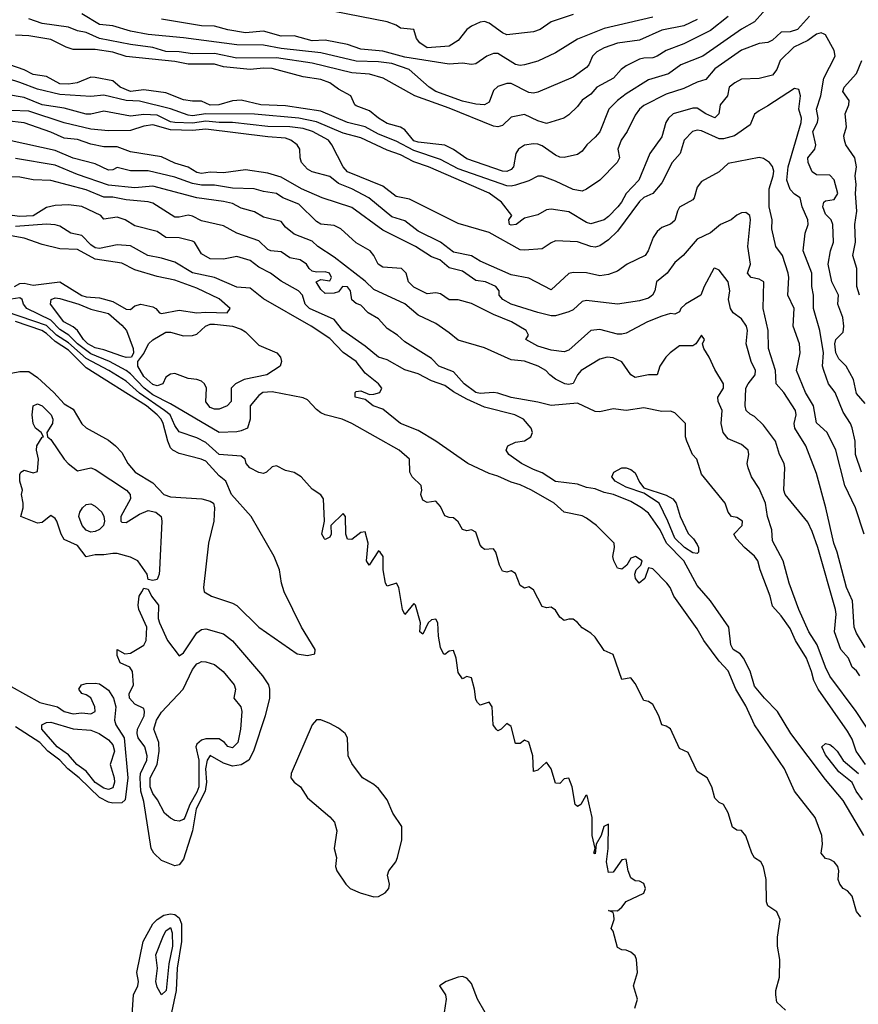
# Model space of a CAD drawing. Header units: metres. Extents: x -46681 to -43747, y -240911 to -237677.
# Tile 296 of 656: x -44934 to -44839, y -239735 to -239623. Entities that reach past the tile are written whole.
import ezdxf

# ---------------------------------------------------------------- set-up
doc = ezdxf.new("R2010")
doc.units = ezdxf.units.M
doc.layers.add('CONTOUR_INDEX', color=1, linetype='Continuous')
doc.layers.add('CONTOUR_INTER', color=3, linetype='Continuous')

msp = doc.modelspace()

# ---------------------------------------------------------------- linework, layer by layer
at = {"layer": 'CONTOUR_INDEX'}
for points, elevation in [([(-44844.9, -239623.02), (-44846.26, -239624.52), (-44847.1, -239624.78), (-44848.1, -239624.81), (-44849.1, -239625.71), (-44849.6, -239625.97), (-44850.6, -239626.11), (-44852.6, -239626.83), (-44855.6, -239628.96), (-44856.6, -239630.16), (-44857.6, -239630.46), (-44859.1, -239631.19), (-44861.1, -239631.8), (-44863.6, -239633.1), (-44864.1, -239633.52), (-44864.6, -239634.17), (-44865.49, -239636.02), (-44866.18, -239637.02), (-44866.54, -239638.02), (-44866.38, -239639.02), (-44866.63, -239639.52), (-44868.6, -239641.52), (-44870.1, -239642.56), (-44870.6, -239642.78), (-44871.6, -239642.59), (-44873.6, -239641.64), (-44875.1, -239641.08), (-44875.6, -239641.07), (-44876.6, -239641.62), (-44878.1, -239642.11), (-44878.6, -239642.21), (-44879.1, -239642.15), (-44884.6, -239640.26), (-44886.6, -239639.19), (-44889.6, -239638.16), (-44891.6, -239637.13), (-44893.6, -239636.33), (-44895.1, -239635.49), (-44897.1, -239635.02), (-44900.1, -239633.72), (-44904.1, -239633.15), (-44906.87, -239633.02), (-44909.1, -239632.48), (-44910.1, -239632.57), (-44911.64, -239633.02), (-44912.6, -239633.04), (-44913.6, -239632.59), (-44914.6, -239632.62), (-44915.6, -239632.47), (-44917.6, -239631.66), (-44920.1, -239631.31), (-44921.6, -239631.51), (-44922.77, -239631.02), (-44923.6, -239630.32), (-44925.6, -239629.93), (-44926.1, -239629.9), (-44927.64, -239630.52), (-44928.6, -239630.7), (-44929.6, -239630.63), (-44931.1, -239629.83), (-44932.6, -239629.6), (-44933.6, -239629.08), (-44936.1, -239628.19)], 80), ([(-44871.6, -239622.83), (-44874.1, -239623.63), (-44875.32, -239624.52), (-44876.1, -239624.76), (-44879.1, -239625.11), (-44879.6, -239624.89), (-44881.1, -239623.8), (-44881.6, -239623.61), (-44882.1, -239623.69), (-44883.1, -239624.15), (-44883.6, -239624.52), (-44884.6, -239625.75), (-44885.6, -239626.41), (-44888.1, -239626.6), (-44888.92, -239626.02), (-44889.29, -239625.52), (-44889.6, -239624.5), (-44891.1, -239624.37), (-44891.6, -239624.02), (-44892.6, -239623.64), (-44898.6, -239622.49)], 85), ([(-44839.24, -239654.52), (-44839.54, -239653.52), (-44839.55, -239651.52), (-44840.01, -239650.02), (-44839.71, -239648.52), (-44839.78, -239646.52), (-44839.56, -239645.02), (-44839.72, -239643.02), (-44839.63, -239642.02), (-44839.74, -239641.02), (-44839.61, -239640.02), (-44839.8, -239639.02), (-44840.79, -239637.52), (-44840.96, -239637.02), (-44841.02, -239636.52), (-44840.73, -239635.52), (-44840.87, -239634.02), (-44840.46, -239633.02), (-44840.42, -239632.52), (-44841.15, -239631.52), (-44840.97, -239631.02), (-44839.6, -239629.48), (-44839, -239628.02)], 80), ([(-44839.22, -239697.52), (-44839.6, -239696.95), (-44840.07, -239696.52), (-44840.5, -239695.52), (-44841.37, -239694.52), (-44842.07, -239692.52), (-44841.9, -239690.52), (-44841.98, -239690.02), (-44843.96, -239683.02), (-44844.6, -239681.19), (-44845.1, -239680.16), (-44847.64, -239677.02), (-44847.79, -239676.52), (-44847.68, -239674.02), (-44847.77, -239673.52), (-44848.3, -239672.52), (-44848.74, -239671.02), (-44850.1, -239669.21), (-44851.1, -239668.2), (-44851.6, -239667.97), (-44852.07, -239667.52), (-44852.16, -239667.02), (-44852.09, -239665.02), (-44851.85, -239664.52), (-44851.04, -239663.52), (-44851, -239663.02), (-44851.49, -239662.02), (-44852.04, -239660.02), (-44851.89, -239658.52), (-44852.02, -239658.02), (-44852.6, -239657.2), (-44853.53, -239656.52), (-44853.81, -239656.02), (-44854.05, -239655.02), (-44853.91, -239654.02), (-44854.08, -239653.02), (-44855.1, -239651.69), (-44855.6, -239651.46), (-44855.7, -239651.52), (-44856.8, -239653.52), (-44857.16, -239654.52), (-44858.9, -239655.52), (-44859.44, -239656.02), (-44859.6, -239656.4), (-44860.1, -239656.67), (-44860.6, -239656.58), (-44861.6, -239656.88), (-44863.22, -239657.52), (-44865.6, -239658.82), (-44866.1, -239658.93), (-44866.6, -239658.93), (-44868.6, -239658.38), (-44869.6, -239658.5), (-44872.1, -239660.72), (-44872.6, -239660.9), (-44874.1, -239660.74), (-44875.6, -239660.29), (-44876.96, -239659.52), (-44876.64, -239659.02), (-44876.91, -239658.52), (-44878.56, -239657.52), (-44880.6, -239656.68), (-44883.1, -239655.45), (-44884.6, -239655.05), (-44885.6, -239655.03), (-44886.6, -239654.38), (-44887.1, -239654.26), (-44888.1, -239654.36), (-44889.6, -239653.61), (-44890.2, -239653.02), (-44890.47, -239652.02), (-44891.01, -239651.52), (-44893.1, -239651.34), (-44893.61, -239651.02), (-44894.13, -239650.02), (-44894.55, -239649.52), (-44896.1, -239648.61), (-44897.85, -239647.02), (-44898.6, -239646.64), (-44900.1, -239646.48), (-44900.6, -239646.19), (-44902.6, -239644.23), (-44904.39, -239643.52), (-44905.11, -239643.02), (-44906.6, -239642.81), (-44907.65, -239642.52), (-44910.1, -239642.44), (-44912.1, -239642.11), (-44913.6, -239642.08), (-44914.6, -239641.89), (-44916.6, -239641.2), (-44919.6, -239640.49), (-44921.6, -239640.48), (-44923.1, -239640.1), (-44923.6, -239640.35), (-44924.1, -239640.41), (-44925.6, -239639.67), (-44928.1, -239639.06), (-44930.1, -239638.17), (-44935.1, -239637.08)], 75), ([(-44934.72, -239653.52), (-44934.1, -239653.2), (-44933.6, -239653.16), (-44932.6, -239653.39), (-44929.6, -239653.02), (-44927.1, -239654.55), (-44926.6, -239654.7), (-44925.1, -239654.81), (-44923.6, -239655.23), (-44922.1, -239656.09), (-44921.6, -239656.15), (-44921.1, -239655.7), (-44920.42, -239655.52), (-44919.1, -239655.82), (-44918.76, -239656.02), (-44918.34, -239656.52), (-44918.1, -239656.58), (-44916.1, -239656.19), (-44914.1, -239656.52), (-44913.1, -239656.42), (-44910.7, -239656.52), (-44910.33, -239656.02), (-44911.6, -239654.94), (-44914.1, -239653.71), (-44916.6, -239652.82), (-44918.6, -239652.41), (-44921.1, -239651.65), (-44922.6, -239650.89), (-44925.6, -239650.45), (-44927.6, -239649.37), (-44929.6, -239649.27), (-44931.6, -239648.78), (-44933.6, -239648.06), (-44935.1, -239647.83)], 70), ([(-44847.6, -239735.25), (-44848.6, -239734.34), (-44848.72, -239733.52), (-44848.71, -239733.02), (-44848.3, -239731.52), (-44848.25, -239729.52), (-44848.5, -239728.02), (-44848.5, -239727.02), (-44848.2, -239725.02), (-44848.6, -239724.16), (-44849.6, -239723.48), (-44849.75, -239723.02), (-44849.8, -239720.52), (-44850.1, -239719.08), (-44850.4, -239718.52), (-44851.1, -239718.07), (-44851.42, -239717.52), (-44852.1, -239715.56), (-44852.6, -239714.97), (-44853.1, -239714.95), (-44853.6, -239714.6), (-44854.1, -239712.99), (-44854.6, -239712.04), (-44855.1, -239711.82), (-44855.6, -239711.31), (-44855.92, -239710.02), (-44856.47, -239709.02), (-44857.6, -239708.29), (-44858.6, -239706.17), (-44859.6, -239705.71), (-44860.6, -239703.5), (-44861.1, -239703.19), (-44861.6, -239703.05), (-44861.92, -239702.02), (-44862.6, -239700.74), (-44863.1, -239700.41), (-44863.6, -239700.29), (-44864.6, -239698.35), (-44865.1, -239697.72), (-44866.1, -239697.9), (-44867.1, -239695.08), (-44868.1, -239694.66), (-44869.1, -239693.13), (-44869.6, -239692.68), (-44870.6, -239692.1), (-44871.1, -239691.47), (-44871.6, -239691.12), (-44872.1, -239691.09), (-44872.6, -239691.24), (-44873.1, -239690.87), (-44873.6, -239690.1), (-44874.1, -239689.75), (-44874.6, -239689.83), (-44875.1, -239689.69), (-44876.1, -239687.79), (-44876.6, -239687.47), (-44877.1, -239687.6), (-44877.6, -239687.32), (-44878.1, -239685.94), (-44878.6, -239685.65), (-44879.1, -239685.81), (-44879.6, -239685.69), (-44879.93, -239685.02), (-44880.32, -239683.52), (-44880.6, -239683.17), (-44881.6, -239683.23), (-44881.87, -239683.02), (-44882.1, -239682.73), (-44882.6, -239681.27), (-44883.1, -239681.03), (-44883.6, -239681.14), (-44884.1, -239680.96), (-44884.6, -239680.13), (-44885.1, -239679.65), (-44885.6, -239679.64), (-44886.1, -239679.44), (-44886.6, -239678.38), (-44887.1, -239677.79), (-44888.1, -239677.94), (-44888.6, -239677.68), (-44888.79, -239677.02), (-44888.68, -239676.52), (-44888.78, -239676.02), (-44889.78, -239675.02), (-44890.05, -239674.52), (-44890.08, -239673.02), (-44891.26, -239672.02), (-44896.6, -239668.99), (-44897.7, -239668.52), (-44899.6, -239668.03), (-44900.1, -239667.79), (-44900.6, -239667.44), (-44901.6, -239666.35), (-44902.1, -239666.1), (-44905.6, -239665.44), (-44906.64, -239665.52), (-44907.1, -239665.85), (-44908.09, -239667.02), (-44908.08, -239668.52), (-44908.39, -239669.52), (-44909.1, -239669.85), (-44909.6, -239669.93), (-44911.6, -239670.01), (-44917.1, -239666.77), (-44919.1, -239665.77), (-44920.06, -239665.02), (-44921.6, -239663.4), (-44922.11, -239663.02), (-44923.97, -239662.02), (-44926.1, -239661.15), (-44927.6, -239660.02), (-44928.58, -239659.02), (-44929.6, -239658.39), (-44930.6, -239657.33), (-44933.33, -239656.02), (-44933.7, -239655.52), (-44933.85, -239655.02), (-44934.1, -239654.8), (-44935.1, -239654.97)], 70), ([(-44927.01, -239678.52), (-44926.6, -239678.17), (-44926.1, -239678.09), (-44925.6, -239678.33), (-44924.86, -239679.02), (-44924.6, -239679.52), (-44924.56, -239680.02), (-44924.67, -239680.52), (-44925.1, -239680.98), (-44925.6, -239681.21), (-44926.1, -239681.27), (-44926.6, -239681.06), (-44927.08, -239680.52), (-44927.43, -239679.52), (-44927.34, -239679.02), (-44927.01, -239678.52)], 70), ([(-44913.85, -239696.02), (-44913.6, -239695.89), (-44913.1, -239695.91), (-44912.1, -239696.22), (-44911.13, -239697.02), (-44909.89, -239698.52), (-44909.74, -239699.02), (-44909.92, -239700.02), (-44909.15, -239701.02), (-44909.03, -239701.52), (-44909.17, -239703.52), (-44909.49, -239705.02), (-44910.1, -239705.62), (-44910.6, -239705.47), (-44910.99, -239705.02), (-44911.6, -239704.62), (-44913.1, -239704.62), (-44913.6, -239704.77), (-44914.1, -239705.22), (-44914.23, -239705.52), (-44913.9, -239707.02), (-44913.89, -239710.02), (-44914.1, -239710.63), (-44914.91, -239712.02), (-44915.47, -239713.52), (-44915.6, -239713.73), (-44916.1, -239713.93), (-44916.6, -239713.85), (-44917.1, -239713.59), (-44917.77, -239713.02), (-44918.55, -239711.52), (-44919.1, -239710.79), (-44919.38, -239710.02), (-44919.38, -239709.02), (-44918.59, -239707.52), (-44918.36, -239706.02), (-44918.4, -239705.02), (-44918.96, -239703.52), (-44918.67, -239702.52), (-44918.1, -239701.61), (-44915.64, -239699.02), (-44914.6, -239696.79), (-44914.1, -239696.14), (-44913.85, -239696.02)], 70), ([(-44931.61, -239703.02), (-44931.1, -239702.76), (-44930.6, -239702.73), (-44928.1, -239703.49), (-44926.1, -239703.65), (-44925.14, -239704.02), (-44924.1, -239704.73), (-44923.6, -239705.29), (-44923.43, -239706.02), (-44923.91, -239707.52), (-44923.45, -239709.02), (-44923.41, -239709.52), (-44923.6, -239710.14), (-44924.1, -239710.35), (-44924.6, -239710.2), (-44925.6, -239709.55), (-44926.6, -239708.27), (-44927.66, -239707.52), (-44928.6, -239706.42), (-44929.89, -239705.52), (-44931.61, -239703.52), (-44931.61, -239703.02)], 70), ([(-44917.25, -239726.02), (-44917.1, -239725.93), (-44916.91, -239726.52), (-44916.85, -239728.02), (-44917.27, -239730.02), (-44917.58, -239733.02), (-44918.1, -239733.51), (-44918.6, -239732.65), (-44918.75, -239732.02), (-44918.54, -239730.52), (-44918.75, -239729.02), (-44917.96, -239727.02), (-44917.6, -239726.29), (-44917.25, -239726.02)], 70)]:
    msp.add_lwpolyline(points, dxfattribs=dict(at, elevation=elevation))
at = {"layer": 'CONTOUR_INTER'}
for points, elevation in [([(-44849.24, -239621.52), (-44851.1, -239623.66), (-44852.6, -239624.47), (-44856.96, -239627.52), (-44859.45, -239628.52), (-44860.82, -239629.52), (-44863.1, -239630.2), (-44865.6, -239631.77), (-44866.61, -239632.52), (-44867.58, -239633.52), (-44868.6, -239636.06), (-44869.1, -239636.68), (-44870.05, -239637.52), (-44870.6, -239638.25), (-44871.1, -239638.62), (-44872.6, -239638.95), (-44873.1, -239638.93), (-44873.6, -239638.71), (-44875.1, -239637.64), (-44875.6, -239637.47), (-44876.1, -239637.41), (-44877.1, -239637.59), (-44877.78, -239638.02), (-44878.09, -239638.52), (-44878.35, -239640.02), (-44878.6, -239640.34), (-44879.1, -239640.56), (-44879.6, -239640.52), (-44883.6, -239639.12), (-44885.1, -239638.05), (-44886.1, -239637.56), (-44889.1, -239637.23), (-44889.6, -239637.07), (-44890.6, -239635.86), (-44891.1, -239635.53), (-44892.6, -239635.14), (-44893.6, -239634.52), (-44894.6, -239633.69), (-44896.1, -239633.15), (-44896.27, -239633.02), (-44896.71, -239632.02), (-44898.1, -239631.26), (-44899.08, -239630.52), (-44900.1, -239630.16), (-44902.1, -239629.86), (-44905.6, -239628.9), (-44906.6, -239628.86), (-44908.1, -239629.03), (-44911.1, -239628.73), (-44912.1, -239628.44), (-44915.1, -239628.44), (-44916.6, -239628.14), (-44922.1, -239627.55), (-44923.6, -239627.09), (-44925.6, -239626.78), (-44928.1, -239626.77), (-44928.86, -239626.52), (-44930.6, -239625.63), (-44933.1, -239625.23), (-44934.6, -239625.17)], 81), ([(-44854.1, -239623.03), (-44856.1, -239624.64), (-44859.1, -239626.13), (-44861.1, -239626.87), (-44862.1, -239627.53), (-44862.6, -239627.73), (-44863.6, -239627.74), (-44864.1, -239627.87), (-44865.6, -239628.62), (-44866.16, -239629.02), (-44867.06, -239630.02), (-44868.94, -239631.02), (-44869.6, -239631.8), (-44870.6, -239632.5), (-44871.1, -239633.2), (-44872.1, -239634.14), (-44872.67, -239634.52), (-44874.6, -239635.12), (-44875.6, -239634.84), (-44877.1, -239634.12), (-44878.6, -239634.43), (-44879.6, -239635.37), (-44880.1, -239635.5), (-44880.6, -239635.43), (-44885.6, -239633.38), (-44889.48, -239632.02), (-44893.05, -239630.02), (-44894.6, -239629.54), (-44896.6, -239629.4), (-44901.1, -239628.32), (-44905.1, -239627.7), (-44909.6, -239627.75), (-44912.1, -239627.22), (-44914.6, -239627.26), (-44916.1, -239627.05), (-44917.6, -239627), (-44919.1, -239626.56), (-44921.6, -239626.22), (-44925.1, -239625.51), (-44926.6, -239624.84), (-44927.6, -239624.67), (-44928.6, -239624.26), (-44931.6, -239623.83), (-44933.1, -239623.32)], 82), ([(-44857.6, -239623.39), (-44859.1, -239624.09), (-44861.6, -239624.57), (-44864.1, -239625.71), (-44866.6, -239626.05), (-44868.1, -239626.58), (-44868.92, -239627.02), (-44869.42, -239627.52), (-44869.84, -239628.52), (-44870.1, -239628.82), (-44871.6, -239629.88), (-44875.6, -239631.6), (-44876.1, -239631.71), (-44876.6, -239631.61), (-44878.6, -239630.62), (-44879.1, -239630.6), (-44880.1, -239630.93), (-44880.6, -239631.4), (-44881.1, -239632.73), (-44881.6, -239633.02), (-44882.6, -239632.95), (-44884.1, -239632.61), (-44887.1, -239631.53), (-44887.88, -239631.02), (-44890.12, -239629.02), (-44892.1, -239628.36), (-44893.6, -239628.15), (-44896.1, -239628.08), (-44900.1, -239627.15), (-44904.6, -239626.64), (-44906.6, -239626.28), (-44909.6, -239626.24), (-44915.6, -239625.45), (-44919.6, -239625.09), (-44921.6, -239624.7), (-44923.6, -239624.11), (-44925.1, -239623.96), (-44927.1, -239622.76)], 83), ([(-44862.6, -239623.12), (-44868.1, -239624.4), (-44871.1, -239625.61), (-44873.6, -239627.15), (-44875.6, -239628.08), (-44877.1, -239628.52), (-44877.6, -239628.58), (-44878.1, -239628.46), (-44880.1, -239627.22), (-44880.6, -239627.21), (-44881.34, -239627.52), (-44882.6, -239628.4), (-44883.1, -239628.46), (-44884.1, -239628.31), (-44885.6, -239628.44), (-44890.6, -239627.64), (-44893.1, -239626.94), (-44895.6, -239626.73), (-44897.1, -239626.21), (-44899.6, -239625.73), (-44901.1, -239625.79), (-44903.1, -239625.23), (-44904.6, -239625.27), (-44906.6, -239624.69), (-44908.6, -239624.87), (-44910.6, -239624.54), (-44912.1, -239624.15), (-44913.6, -239624.09), (-44918.1, -239623.35)], 84), ([(-44838.6, -239666.74), (-44839.6, -239665.63), (-44839.94, -239664.02), (-44840.76, -239662.52), (-44841.6, -239661.69), (-44841.92, -239661.02), (-44842.04, -239660.02), (-44841.91, -239659.52), (-44841.1, -239658.71), (-44841.01, -239658.02), (-44841.13, -239657.02), (-44841.69, -239655.52), (-44841.64, -239654.52), (-44842.39, -239653.02), (-44842.8, -239651.02), (-44842.54, -239649.52), (-44842.21, -239648.52), (-44842.25, -239646.52), (-44842.44, -239646.02), (-44843.1, -239645.37), (-44843.4, -239644.52), (-44843.27, -239644.02), (-44843.1, -239643.87), (-44842.1, -239643.7), (-44841.72, -239643.02), (-44842.1, -239641.48), (-44842.6, -239640.96), (-44844.1, -239640.92), (-44844.6, -239640.6), (-44845.06, -239639.52), (-44845.1, -239639.02), (-44844.29, -239638.02), (-44844.19, -239637.52), (-44844.54, -239636.02), (-44844.01, -239635.02), (-44843.91, -239634.52), (-44844.11, -239633.52), (-44843.64, -239632.02), (-44843.29, -239630.02), (-44842.02, -239627.52), (-44842.1, -239626.89), (-44843.1, -239625.13), (-44843.26, -239625.02), (-44843.6, -239624.9), (-44844.1, -239625.02), (-44845.1, -239625.76), (-44846.67, -239626.52), (-44848.22, -239628.02), (-44848.6, -239629.04), (-44849.1, -239629.67), (-44850.6, -239630.05), (-44852.6, -239630.13), (-44853.34, -239630.52), (-44853.99, -239631.02), (-44854.18, -239632.02), (-44854.99, -239633.02), (-44855.15, -239634.02), (-44855.6, -239634.47), (-44856.6, -239634.04), (-44857.6, -239633.39), (-44858.1, -239633.4), (-44860.31, -239634.02), (-44860.82, -239634.52), (-44861.12, -239635.02), (-44861.6, -239636.65), (-44862.94, -239638.52), (-44864.17, -239641.52), (-44865.6, -239643.02), (-44866.13, -239644.02), (-44866.57, -239644.52), (-44867.6, -239645.63), (-44868.1, -239646), (-44869.6, -239646.44), (-44870.1, -239646.29), (-44872.1, -239645.12), (-44874.1, -239644.81), (-44874.6, -239644.87), (-44875.6, -239645.46), (-44877.1, -239645.81), (-44878.05, -239646.52), (-44878.6, -239646.59), (-44878.78, -239646.52), (-44878.86, -239646.02), (-44878.54, -239645.52), (-44879.71, -239644.02), (-44881.1, -239642.99), (-44887.96, -239640.02), (-44889.6, -239639.44), (-44891.1, -239638.67), (-44892.6, -239638.14), (-44895.6, -239636.74), (-44897.6, -239636.22), (-44900.6, -239634.95), (-44902.6, -239634.52), (-44907.6, -239634.08), (-44913.1, -239634.02), (-44914.6, -239634.25), (-44915.1, -239634.2), (-44917.1, -239633.48), (-44920.6, -239632.59), (-44922.1, -239632.54), (-44924.6, -239631.94), (-44926.1, -239632.06), (-44929.6, -239631.85), (-44932.1, -239631.25), (-44934.1, -239630.48), (-44936.6, -239629.72)], 79), ([(-44839.04, -239674.52), (-44839.72, -239672.52), (-44839.73, -239671.02), (-44840.1, -239669.48), (-44840.27, -239669.02), (-44841.1, -239667.71), (-44841.99, -239665.52), (-44842.77, -239664.52), (-44843.3, -239663.02), (-44843.44, -239662.52), (-44843.34, -239661.02), (-44843.73, -239658.52), (-44844.44, -239656.02), (-44844.45, -239654.52), (-44844.65, -239653.52), (-44844.63, -239652.02), (-44845.62, -239649.52), (-44845.39, -239647.52), (-44845.07, -239646.52), (-44845.09, -239646.02), (-44845.72, -239644.52), (-44845.95, -239643.52), (-44846.6, -239643.1), (-44847.1, -239642.58), (-44847.47, -239641.52), (-44847.33, -239640.02), (-44845.83, -239635.02), (-44845.81, -239634.52), (-44846.12, -239633.52), (-44845.92, -239632.02), (-44846.1, -239631.27), (-44846.6, -239631.16), (-44849.6, -239633.15), (-44850.6, -239633.68), (-44851.1, -239634.09), (-44851.6, -239635.27), (-44853.38, -239636.52), (-44854.6, -239636.87), (-44855.1, -239636.87), (-44857.1, -239635.95), (-44857.6, -239635.87), (-44858.12, -239636.02), (-44859.05, -239637.02), (-44859.51, -239638.52), (-44860.42, -239639.52), (-44861.6, -239641.83), (-44862.6, -239643.02), (-44863.6, -239643.48), (-44864.1, -239643.94), (-44866.6, -239647.29), (-44867.6, -239648.28), (-44868.6, -239648.94), (-44869.1, -239649.08), (-44869.6, -239649.03), (-44871.1, -239648.49), (-44873.6, -239648.38), (-44874.1, -239648.59), (-44875.1, -239649.28), (-44877.1, -239649.45), (-44877.6, -239649.39), (-44881.1, -239647.43), (-44884.6, -239646.41), (-44890.1, -239643.67), (-44891.6, -239643.37), (-44893.1, -239642.2), (-44897.1, -239640.57), (-44897.6, -239640.02), (-44898.85, -239637.52), (-44899.22, -239637.02), (-44901.06, -239636.02), (-44902.1, -239635.68), (-44903.6, -239635.49), (-44906.1, -239635.48), (-44910.1, -239635.01), (-44911.6, -239635.02), (-44913.1, -239634.85), (-44914.6, -239635.1), (-44916.6, -239635), (-44917.1, -239634.93), (-44918.6, -239634.2), (-44920.1, -239634.12), (-44921.6, -239634.3), (-44924.6, -239633.75), (-44926.1, -239634.08), (-44926.6, -239634.09), (-44929.1, -239633.39), (-44931.6, -239633.02), (-44933.6, -239632.2), (-44935.6, -239631.85)], 78), ([(-44838.71, -239681.52), (-44839.72, -239678.52), (-44840.92, -239676.02), (-44841.91, -239672.02), (-44842.89, -239670.02), (-44844.1, -239668.93), (-44844.46, -239667.02), (-44845.34, -239665.52), (-44846.39, -239663.02), (-44845.96, -239661.02), (-44846.05, -239660.02), (-44846.76, -239658.02), (-44846.62, -239656.02), (-44847.35, -239654.52), (-44847.23, -239652.52), (-44847.3, -239652.02), (-44847.96, -239650.02), (-44848.69, -239649.02), (-44849.16, -239647.02), (-44849.12, -239646.02), (-44849.45, -239644.52), (-44849.46, -239642.52), (-44848.99, -239641.02), (-44848.95, -239640.52), (-44849.1, -239639.97), (-44849.44, -239639.52), (-44850.1, -239639.09), (-44850.6, -239638.98), (-44854.1, -239639.66), (-44855.1, -239640.6), (-44857.1, -239641.67), (-44857.6, -239642.31), (-44857.92, -239643.52), (-44858.1, -239643.74), (-44859.6, -239644.56), (-44859.83, -239645.02), (-44860.1, -239646.1), (-44860.6, -239646.48), (-44861.6, -239646.89), (-44862.1, -239647.34), (-44862.56, -239648.02), (-44863.14, -239649.52), (-44863.46, -239650.02), (-44865.5, -239651.02), (-44866.6, -239651.82), (-44867.6, -239652.18), (-44868.6, -239652.33), (-44870.1, -239652), (-44871.6, -239651.95), (-44872.1, -239652.06), (-44874.1, -239653.92), (-44876.6, -239652.59), (-44878.6, -239652.22), (-44882.1, -239650.67), (-44883.1, -239650.07), (-44885.1, -239649.64), (-44886.6, -239648.54), (-44889.1, -239647.3), (-44890.6, -239646.11), (-44892.1, -239645.66), (-44894.69, -239643.52), (-44896.6, -239642.52), (-44898.1, -239641.92), (-44899.1, -239641.11), (-44901.1, -239640.57), (-44901.6, -239640.29), (-44902.28, -239639.52), (-44902.43, -239639.02), (-44902.46, -239638.02), (-44902.79, -239637.52), (-44903.48, -239637.02), (-44904.1, -239636.78), (-44906.1, -239636.65), (-44913.1, -239635.75), (-44914.6, -239635.9), (-44917.1, -239635.83), (-44919.1, -239635.29), (-44920.1, -239635.44), (-44921.6, -239635.9), (-44924.1, -239635.95), (-44926.1, -239635.76), (-44929.1, -239635.04), (-44933.1, -239633.74), (-44935.1, -239633.65)], 77), ([(-44838.6, -239694.31), (-44839.6, -239692.69), (-44839.87, -239692.02), (-44840.05, -239689.02), (-44840.71, -239687.52), (-44841.77, -239683.52), (-44842.14, -239682.52), (-44843.04, -239678.52), (-44844.1, -239674.66), (-44845.32, -239671.52), (-44846.56, -239669.52), (-44846.62, -239669.02), (-44846.41, -239668.02), (-44846.48, -239667.52), (-44847.79, -239665.52), (-44848.65, -239664.52), (-44848.73, -239663.02), (-44849.53, -239660.52), (-44849.56, -239658.52), (-44850.15, -239656.02), (-44850.05, -239653.02), (-44850.6, -239652.72), (-44851.49, -239652.52), (-44851.91, -239652.02), (-44851.56, -239651.02), (-44851.86, -239649.02), (-44851.58, -239646.02), (-44851.65, -239645.52), (-44852.1, -239645.16), (-44852.6, -239645.2), (-44853.1, -239645.47), (-44853.77, -239646.02), (-44854.94, -239646.52), (-44856.1, -239647.47), (-44857.6, -239648.18), (-44859.17, -239650.02), (-44860.1, -239650.83), (-44860.98, -239652.02), (-44862.19, -239653.02), (-44862.36, -239654.02), (-44862.64, -239654.52), (-44863.1, -239654.85), (-44864.1, -239655.15), (-44866.6, -239655.53), (-44870.1, -239655.1), (-44870.6, -239655.23), (-44871.6, -239656.18), (-44872.1, -239656.41), (-44873.6, -239656.84), (-44874.1, -239656.83), (-44875.6, -239656.49), (-44878.6, -239655.52), (-44879.55, -239655.02), (-44879.95, -239654.52), (-44879.96, -239654.02), (-44880.33, -239653.52), (-44881.5, -239653.02), (-44882.6, -239652.85), (-44884.1, -239651.82), (-44885.6, -239651.42), (-44886.67, -239650.52), (-44887.6, -239650.2), (-44889.41, -239649.02), (-44893.1, -239647.17), (-44896.6, -239644.61), (-44899.94, -239643.52), (-44902.29, -239642.52), (-44904.6, -239641.17), (-44906.1, -239640.72), (-44908.6, -239640.36), (-44911.1, -239640.7), (-44912.6, -239640.62), (-44913.6, -239640.78), (-44914.1, -239640.65), (-44915.1, -239640.07), (-44916.6, -239639.62), (-44918.1, -239638.9), (-44921.6, -239638.33), (-44923.1, -239637.75), (-44924.6, -239637.77), (-44926.1, -239637.45), (-44927.6, -239636.94), (-44929.1, -239636.77), (-44930.6, -239636.09), (-44933.6, -239635.05), (-44935.6, -239634.82)], 76), ([(-44837.66, -239704.52), (-44839.65, -239701.52), (-44842.6, -239697.55), (-44843.1, -239696.52), (-44844.02, -239694.02), (-44844.98, -239692.52), (-44846.1, -239690.03), (-44847.19, -239687.02), (-44847.87, -239684.52), (-44849.1, -239682.27), (-44849.14, -239681.02), (-44849.65, -239679.52), (-44849.89, -239678.02), (-44850.6, -239676.34), (-44851.46, -239675.02), (-44851.84, -239674.02), (-44851.95, -239673.52), (-44851.75, -239672.52), (-44851.84, -239672.02), (-44852.6, -239671.38), (-44854.1, -239670.73), (-44854.67, -239670.02), (-44854.87, -239669.02), (-44854.78, -239667.52), (-44855.22, -239666.52), (-44855.27, -239666.02), (-44854.6, -239665.02), (-44854.6, -239664.52), (-44855.6, -239662.91), (-44856.22, -239661.52), (-44856.84, -239660.52), (-44856.98, -239660.02), (-44856.77, -239659.52), (-44857.1, -239659.02), (-44857.74, -239660.02), (-44858.1, -239660.24), (-44859.6, -239660.24), (-44860.66, -239661.02), (-44861.15, -239661.52), (-44861.81, -239662.52), (-44862.1, -239663.51), (-44863.1, -239663.52), (-44864.6, -239663.82), (-44865.1, -239663.51), (-44866.1, -239662.04), (-44867.1, -239661.58), (-44867.75, -239661.52), (-44868.6, -239661.73), (-44870.69, -239663.02), (-44871.1, -239663.52), (-44871.6, -239664.48), (-44872.1, -239664.62), (-44872.53, -239664.52), (-44873.6, -239664.01), (-44874.25, -239663.52), (-44874.67, -239663.02), (-44875.54, -239662.52), (-44877.1, -239661.96), (-44878.6, -239661.81), (-44881.6, -239660.46), (-44884.6, -239659.61), (-44885.6, -239658.75), (-44887.1, -239657.73), (-44889.1, -239656.78), (-44890.6, -239655.51), (-44894.1, -239653.86), (-44895.1, -239652.94), (-44898.6, -239650.22), (-44900.45, -239649.02), (-44901.1, -239648.42), (-44903.1, -239647.61), (-44904.1, -239646.83), (-44904.6, -239646.2), (-44906.6, -239645.69), (-44907.6, -239645.11), (-44909.1, -239644.68), (-44910.1, -239644.17), (-44911.1, -239643.92), (-44914.1, -239643.51), (-44919.1, -239642.21), (-44921.1, -239642.39), (-44924.1, -239642.09), (-44927.6, -239640.88), (-44930.1, -239639.82), (-44934.6, -239639.09)], 74), ([(-44838.56, -239707.52), (-44839.63, -239706.02), (-44840.1, -239704.67), (-44840.6, -239703.77), (-44843.92, -239699.02), (-44844.41, -239698.02), (-44844.66, -239697.02), (-44845.24, -239695.52), (-44846.47, -239693.52), (-44847.1, -239692.17), (-44848.1, -239690.72), (-44849.1, -239689.62), (-44849.34, -239688.52), (-44850.48, -239685.52), (-44850.75, -239684.52), (-44851.1, -239683.99), (-44852.26, -239683.02), (-44853.15, -239682.02), (-44853.44, -239681.52), (-44852.5, -239680.52), (-44852.49, -239680.02), (-44853.1, -239679.63), (-44853.72, -239679.52), (-44854.1, -239679.02), (-44854.42, -239678.02), (-44857.1, -239674.71), (-44857.63, -239673.02), (-44858.13, -239672.52), (-44858.76, -239671.02), (-44858.9, -239670.52), (-44858.91, -239669.02), (-44860.1, -239667.81), (-44860.6, -239667.62), (-44861.6, -239667.65), (-44863.6, -239667.24), (-44865.6, -239667.52), (-44867.1, -239667.36), (-44868.6, -239667.69), (-44869.1, -239667.64), (-44871.1, -239666.7), (-44874.1, -239666.97), (-44875.6, -239666.58), (-44878.6, -239666.07), (-44880.1, -239665.59), (-44880.6, -239665.51), (-44882.1, -239665.61), (-44882.6, -239665.49), (-44883.91, -239664.52), (-44885.1, -239663.19), (-44886.77, -239662.52), (-44887.6, -239661.68), (-44890.6, -239659.78), (-44891.44, -239659.02), (-44892.6, -239658.27), (-44893.6, -239657.2), (-44894.74, -239656.52), (-44895.6, -239655.64), (-44896.1, -239655.44), (-44896.6, -239655.03), (-44896.77, -239654.02), (-44897.1, -239653.58), (-44897.66, -239653.52), (-44898.1, -239654.15), (-44898.6, -239654.3), (-44899.6, -239654.31), (-44900.1, -239653.87), (-44900.62, -239653.02), (-44900.1, -239652.75), (-44899.1, -239652.88), (-44898.89, -239652.52), (-44899.14, -239652.02), (-44899.6, -239651.88), (-44900.6, -239651.92), (-44901.1, -239651.81), (-44901.44, -239651.52), (-44901.73, -239651.02), (-44902.44, -239650.52), (-44903.6, -239650.31), (-44904.6, -239649.63), (-44905.76, -239649.52), (-44906.1, -239649.37), (-44907.1, -239648.37), (-44909.58, -239647.52), (-44911.1, -239646.68), (-44913.6, -239646.11), (-44914.6, -239645.59), (-44915.1, -239645.49), (-44916.1, -239645.72), (-44916.6, -239645.71), (-44919.1, -239644.11), (-44919.6, -239643.96), (-44922.1, -239643.75), (-44923.6, -239643.45), (-44924.6, -239643.46), (-44926.6, -239642.63), (-44930.6, -239641.58), (-44932.6, -239641.49), (-44934.1, -239641.2), (-44936.1, -239641.1)], 73), ([(-44838.76, -239715.52), (-44841.1, -239711.58), (-44843.1, -239709.21), (-44847.02, -239704.02), (-44848.51, -239701.52), (-44850, -239700.02), (-44851.1, -239698.67), (-44851.6, -239696.96), (-44852.36, -239695.52), (-44852.73, -239695.02), (-44853.54, -239694.52), (-44853.8, -239694.02), (-44854.01, -239692.02), (-44856.08, -239689.02), (-44857.6, -239687.29), (-44859.11, -239684.52), (-44861.04, -239682.52), (-44861.78, -239681.02), (-44863.1, -239679.15), (-44863.87, -239678.52), (-44865.1, -239677.82), (-44867.06, -239677.02), (-44868.1, -239676.8), (-44869.1, -239676.39), (-44870.1, -239676.22), (-44871.1, -239675.85), (-44873.6, -239675.56), (-44875.1, -239674.56), (-44876.1, -239674.22), (-44877.45, -239673.52), (-44878.87, -239672.52), (-44879.18, -239672.02), (-44878.97, -239671.52), (-44878.1, -239671.12), (-44877.1, -239670.98), (-44876.37, -239670.52), (-44876.2, -239670.02), (-44876.36, -239669.52), (-44877.21, -239668.52), (-44878.2, -239668.02), (-44881.6, -239667.17), (-44883.6, -239666.27), (-44885.1, -239665.44), (-44886.1, -239664.7), (-44887.6, -239664.17), (-44889.1, -239663.39), (-44890.6, -239662.96), (-44892.6, -239661.81), (-44893.6, -239661.5), (-44895.1, -239660.27), (-44897.61, -239658.52), (-44898.6, -239657.27), (-44901.4, -239656.02), (-44901.89, -239655.52), (-44902.18, -239654.52), (-44902.64, -239654.02), (-44904.6, -239652.92), (-44905.8, -239652.02), (-44907.1, -239651.35), (-44908.1, -239650.61), (-44909.6, -239650.15), (-44911.1, -239650.43), (-44912.6, -239650.41), (-44913.6, -239649.83), (-44914.37, -239648.52), (-44914.6, -239648.4), (-44916.1, -239648.03), (-44917.6, -239648.01), (-44918.6, -239647.34), (-44921.1, -239646.68), (-44922.21, -239646.02), (-44923.1, -239645.72), (-44924.6, -239645.92), (-44924.94, -239645.52), (-44927.1, -239644.49), (-44928.6, -239644.32), (-44930.1, -239644.4), (-44931.1, -239644.62), (-44932.6, -239645.54), (-44934.1, -239645.63), (-44934.99, -239645.52)], 72), ([(-44839.1, -239724.71), (-44839.6, -239724.13), (-44840.1, -239722.37), (-44840.6, -239721.8), (-44841.1, -239721.53), (-44841.48, -239721.02), (-44841.67, -239720.52), (-44841.59, -239719.52), (-44841.71, -239719.02), (-44842.1, -239718.52), (-44842.6, -239718.24), (-44843.1, -239718.14), (-44843.59, -239717.52), (-44843.44, -239716.52), (-44843.52, -239715.52), (-44844.26, -239713.52), (-44846.6, -239710.52), (-44847.72, -239708.02), (-44851.13, -239703.02), (-44852.1, -239700.88), (-44853.22, -239699.02), (-44854.1, -239696.95), (-44855.1, -239695.85), (-44856.85, -239693.52), (-44857.6, -239692.18), (-44860.23, -239688.52), (-44860.66, -239687.52), (-44861.01, -239687.02), (-44862.6, -239685.43), (-44863.1, -239685.31), (-44863.49, -239686.52), (-44864.13, -239687.02), (-44864.57, -239686.52), (-44864.64, -239686.02), (-44864.49, -239685.52), (-44863.95, -239685.02), (-44863.8, -239684.52), (-44864.56, -239684.02), (-44865.1, -239684.21), (-44865.54, -239685.02), (-44866.1, -239685.46), (-44866.6, -239685.35), (-44867.02, -239684.52), (-44867.12, -239684.02), (-44866.92, -239683.02), (-44866.98, -239682.52), (-44868.96, -239680.52), (-44870.1, -239679.69), (-44870.6, -239679.44), (-44872.6, -239679.03), (-44873.76, -239678.02), (-44876.32, -239676.52), (-44877.6, -239675.92), (-44878.6, -239675.65), (-44880.1, -239674.95), (-44881.1, -239674.64), (-44883.51, -239673.52), (-44887.1, -239671.01), (-44889.1, -239669.79), (-44891.1, -239669.01), (-44893.1, -239667.37), (-44894.21, -239667.02), (-44895.1, -239666.3), (-44896.21, -239666.02), (-44896.24, -239665.52), (-44896.1, -239665.41), (-44895.6, -239665.32), (-44894.6, -239665.73), (-44894.1, -239665.7), (-44893.43, -239665.52), (-44893.23, -239665.02), (-44893.58, -239664.52), (-44895.1, -239663.31), (-44896.1, -239661.99), (-44897.6, -239660.98), (-44899.1, -239659.4), (-44901.2, -239658.02), (-44906.6, -239654.91), (-44908.1, -239653.72), (-44909.6, -239653.62), (-44912.1, -239652.52), (-44914.6, -239652), (-44916.6, -239650.8), (-44918.1, -239650.32), (-44919.64, -239650.02), (-44921.6, -239648.94), (-44923.1, -239648.82), (-44925.1, -239649.24), (-44925.6, -239649.17), (-44926.1, -239648.84), (-44927.1, -239647.78), (-44928.33, -239647.52), (-44929.6, -239646.72), (-44930.1, -239646.57), (-44931.1, -239646.49), (-44934.6, -239646.75)], 71), ([(-44930.58, -239655.02), (-44930.1, -239654.82), (-44929.6, -239654.88), (-44927.44, -239655.52), (-44926.1, -239656.11), (-44924.1, -239656.6), (-44922.6, -239657.89), (-44922.07, -239658.52), (-44921.29, -239660.52), (-44921.25, -239661.02), (-44921.49, -239661.52), (-44922.1, -239661.55), (-44922.6, -239661.41), (-44924.6, -239660.67), (-44925.6, -239660.45), (-44926.41, -239660.02), (-44926.93, -239659.52), (-44927.6, -239658.51), (-44928.1, -239658.09), (-44929.13, -239657.52), (-44930.65, -239655.52), (-44930.58, -239655.02)], 71), ([(-44864.65, -239735.02), (-44864.35, -239734.02), (-44864.79, -239732.52), (-44864.34, -239731.02), (-44864.43, -239729.52), (-44864.6, -239729.14), (-44865.1, -239728.72), (-44865.6, -239728.47), (-44866.1, -239728.46), (-44866.6, -239728.19), (-44867.1, -239726.35), (-44867.3, -239726.02), (-44866.96, -239725.02), (-44867, -239724.52), (-44867.1, -239724.22), (-44867.6, -239724.02), (-44866.6, -239724.03), (-44866.1, -239723.63), (-44865.6, -239722.98), (-44863.6, -239722.05), (-44863.42, -239721.52), (-44863.6, -239720.97), (-44864.1, -239720.69), (-44864.6, -239720.66), (-44865.1, -239720.33), (-44865.37, -239719.52), (-44865.6, -239718.22), (-44866.1, -239718.29), (-44867.1, -239719.69), (-44867.6, -239719.72), (-44867.85, -239718.52), (-44867.66, -239717.02), (-44867.6, -239714.24), (-44868.12, -239714.52), (-44868.43, -239715.52), (-44869, -239716.52), (-44869.1, -239717.62), (-44869.25, -239717.52), (-44869.12, -239717.02), (-44869.44, -239715.52), (-44869.45, -239713.52), (-44870.02, -239711.02), (-44870.17, -239711.02), (-44870.74, -239712.02), (-44871.1, -239712.27), (-44871.36, -239712.02), (-44871.71, -239710.02), (-44872.1, -239709.05), (-44872.6, -239709.15), (-44873.1, -239709.65), (-44873.6, -239709.61), (-44874.1, -239707.99), (-44874.6, -239707.24), (-44875.6, -239708.17), (-44876.1, -239708.3), (-44876.16, -239706.52), (-44876.6, -239704.99), (-44877.1, -239704.76), (-44877.6, -239705.13), (-44878.1, -239705.16), (-44878.6, -239703.23), (-44879.1, -239702.89), (-44879.74, -239703.52), (-44880.1, -239703.71), (-44880.3, -239703.52), (-44880.63, -239703.02), (-44880.76, -239701.02), (-44881.1, -239700.47), (-44882.1, -239700.83), (-44882.41, -239700.52), (-44882.6, -239700.18), (-44882.73, -239699.02), (-44883.1, -239697.72), (-44883.6, -239697.59), (-44884.1, -239697.86), (-44884.6, -239697.11), (-44884.82, -239695.52), (-44885.1, -239694.66), (-44885.6, -239694.72), (-44886.1, -239695.1), (-44886.23, -239695.02), (-44886.6, -239694.29), (-44886.82, -239693.02), (-44886.9, -239691.52), (-44887.1, -239691.11), (-44887.6, -239691.16), (-44887.97, -239691.52), (-44888.6, -239692.78), (-44888.91, -239692.52), (-44888.83, -239691.52), (-44889.42, -239689.52), (-44889.6, -239689.35), (-44890.6, -239690.56), (-44890.89, -239690.02), (-44891.31, -239687.52), (-44891.57, -239687.02), (-44892.6, -239687.39), (-44892.79, -239687.02), (-44893.08, -239685.52), (-44893.07, -239684.02), (-44893.39, -239683.52), (-44893.6, -239683.38), (-44894.64, -239685.02), (-44894.94, -239684.52), (-44894.74, -239682.52), (-44895.1, -239681.25), (-44895.6, -239681.32), (-44896.6, -239682.1), (-44897.1, -239682.07), (-44897.27, -239681.52), (-44897.31, -239679.52), (-44897.6, -239679.17), (-44898.97, -239680.52), (-44898.92, -239681.52), (-44899.1, -239681.86), (-44899.6, -239682.11), (-44899.7, -239682.02), (-44899.98, -239681.52), (-44899.69, -239680.02), (-44899.81, -239677.52), (-44900.1, -239677.08), (-44901.1, -239676.41), (-44902.32, -239675.02), (-44903.1, -239674.55), (-44904.1, -239674.3), (-44905.1, -239673.8), (-44905.6, -239673.89), (-44906.25, -239674.52), (-44906.6, -239674.64), (-44907.1, -239674.53), (-44908.12, -239674.02), (-44908.53, -239673.52), (-44908.66, -239673.02), (-44909.1, -239672.7), (-44911.6, -239672.49), (-44913.1, -239671.16), (-44914.1, -239670.64), (-44916.1, -239669.94), (-44916.6, -239669.22), (-44917.14, -239668.02), (-44917.77, -239667.52), (-44920.6, -239665.57), (-44922.1, -239664.23), (-44924.04, -239663.02), (-44926.6, -239661.67), (-44928.6, -239659.9), (-44929.96, -239659.02), (-44931.1, -239657.93), (-44935.6, -239656.4)], 69), ([(-44937.1, -239663.69), (-44934.1, -239663.12), (-44933.1, -239663.15), (-44932.1, -239663.83), (-44930.26, -239665.52), (-44929.1, -239666.78), (-44928.1, -239667.38), (-44927.1, -239669.03), (-44926.6, -239669.5), (-44924.1, -239670.9), (-44923.29, -239671.52), (-44922.6, -239672.28), (-44921.89, -239673.52), (-44921.06, -239674.52), (-44919.1, -239675.69), (-44917.84, -239677.02), (-44917.1, -239677.3), (-44913.54, -239677.52), (-44912.6, -239677.79), (-44912.24, -239678.02), (-44912.12, -239678.52), (-44912.2, -239680.02), (-44912.8, -239682.52), (-44913.37, -239687.52), (-44913.27, -239688.02), (-44912.46, -239688.52), (-44910.1, -239689.29), (-44909.6, -239689.57), (-44907.1, -239692.01), (-44902.76, -239695.02), (-44901.6, -239695.19), (-44900.79, -239695.02), (-44900.74, -239694.52), (-44902.28, -239692.02), (-44904.25, -239688.02), (-44904.56, -239687.02), (-44904.79, -239685.52), (-44905.39, -239684.02), (-44907.97, -239679.52), (-44910.18, -239677.02), (-44910.84, -239675.52), (-44911.6, -239674.9), (-44913.1, -239673.27), (-44913.64, -239673.02), (-44916.1, -239672.38), (-44916.84, -239672.02), (-44917.1, -239671.75), (-44917.39, -239671.02), (-44917.9, -239669.02), (-44918.15, -239668.52), (-44918.58, -239668.02), (-44919.81, -239667.02), (-44926.6, -239662.73), (-44928.6, -239660.71), (-44930.1, -239659.75), (-44931.1, -239658.86), (-44931.62, -239658.52), (-44934.6, -239657.47)], 68), ([(-44913.15, -239658.02), (-44912.6, -239657.8), (-44912.1, -239657.8), (-44910.1, -239658.03), (-44909.1, -239658.34), (-44908.6, -239658.65), (-44907.1, -239660.16), (-44905.09, -239661.02), (-44904.67, -239661.52), (-44904.55, -239662.02), (-44904.7, -239662.52), (-44906.22, -239663.52), (-44908.78, -239664.02), (-44909.76, -239664.52), (-44910.22, -239665.02), (-44910.25, -239666.52), (-44910.67, -239667.02), (-44911.6, -239667.4), (-44912.1, -239667.4), (-44912.6, -239667.21), (-44913.1, -239666.56), (-44913.01, -239665.02), (-44913.26, -239664.52), (-44913.6, -239664.23), (-44914.1, -239664.04), (-44915.1, -239663.92), (-44916.6, -239663.37), (-44917.1, -239663.42), (-44917.6, -239663.77), (-44917.96, -239664.52), (-44918.6, -239664.77), (-44919.1, -239664.61), (-44920.1, -239663.69), (-44920.77, -239662.52), (-44920.78, -239662.02), (-44920.1, -239661.11), (-44919.58, -239660.02), (-44919.1, -239659.54), (-44917.6, -239658.71), (-44917.1, -239658.68), (-44915.6, -239659.11), (-44914.6, -239659.08), (-44914.1, -239658.92), (-44913.15, -239658.02)], 71), ([(-44932.61, -239667.02), (-44932.1, -239666.77), (-44931.6, -239667.02), (-44930.58, -239668.02), (-44930.39, -239668.52), (-44930.42, -239669.02), (-44931.04, -239670.02), (-44930.98, -239670.52), (-44930.6, -239670.82), (-44929.1, -239673.02), (-44928.64, -239673.52), (-44927.6, -239674.35), (-44926.1, -239674.01), (-44925.6, -239674.19), (-44922.06, -239676.52), (-44921.64, -239677.02), (-44921.62, -239677.52), (-44922.71, -239679.52), (-44922.7, -239680.02), (-44922.6, -239680.16), (-44922.1, -239680.17), (-44920.6, -239679.25), (-44919.6, -239678.85), (-44918.74, -239679.02), (-44918.13, -239679.52), (-44918.06, -239680.02), (-44918.32, -239685.52), (-44918.35, -239686.02), (-44918.6, -239686.61), (-44919.1, -239686.73), (-44919.6, -239686.64), (-44919.74, -239686.02), (-44920.77, -239684.52), (-44921.6, -239684.1), (-44923.1, -239683.69), (-44923.6, -239683.68), (-44924.6, -239683.85), (-44925.6, -239683.82), (-44926.6, -239684.06), (-44927.6, -239682.8), (-44929.1, -239682.11), (-44929.43, -239681.52), (-44929.93, -239680.02), (-44930.1, -239679.72), (-44930.6, -239679.41), (-44931.6, -239680.17), (-44932.1, -239680.26), (-44934.01, -239679.52), (-44933.74, -239678.52), (-44933.72, -239678.02), (-44933.9, -239677.02), (-44933.8, -239676.52), (-44934.12, -239675.52), (-44934.1, -239674.76), (-44934, -239674.52), (-44933.6, -239674.29), (-44932.6, -239674.58), (-44932.1, -239674.42), (-44931.98, -239673.02), (-44932.23, -239672.02), (-44932.19, -239671.52), (-44931.6, -239670.56), (-44931.44, -239670.52), (-44931.7, -239670.02), (-44932.32, -239669.52), (-44932.59, -239669.02), (-44932.7, -239668.02), (-44932.61, -239667.02)], 69), ([(-44867, -239674.52), (-44866.1, -239674.03), (-44865.6, -239674.03), (-44865.1, -239674.2), (-44864.6, -239674.56), (-44864.1, -239675.65), (-44863.6, -239676.27), (-44861.1, -239677.09), (-44860.34, -239677.52), (-44859.96, -239678.02), (-44859.51, -239679.52), (-44858.6, -239681.44), (-44858.01, -239682.02), (-44857.6, -239682.66), (-44857.45, -239683.02), (-44857.45, -239683.52), (-44857.6, -239683.68), (-44858.1, -239683.6), (-44859.04, -239683.02), (-44860.1, -239681.96), (-44860.89, -239680.02), (-44861.9, -239678.02), (-44863.6, -239676.88), (-44865.6, -239676.18), (-44866.87, -239675.52), (-44867.24, -239675.02), (-44867, -239674.52)], 73), ([(-44920.31, -239688.02), (-44920.1, -239687.62), (-44919.6, -239687.71), (-44919.23, -239688.52), (-44918.45, -239689.52), (-44918.48, -239691.02), (-44918.33, -239691.52), (-44917.42, -239693.52), (-44916.1, -239695.23), (-44915.6, -239694.92), (-44914.1, -239692.66), (-44913.6, -239692.27), (-44913.1, -239692.2), (-44911.1, -239692.76), (-44910.1, -239693.55), (-44906.68, -239697.52), (-44906.03, -239698.52), (-44905.89, -239699.02), (-44905.92, -239700.02), (-44906.4, -239702.02), (-44907.71, -239706.02), (-44908.23, -239707.02), (-44909.1, -239707.57), (-44910.1, -239707.71), (-44911.1, -239707.38), (-44912.6, -239706.49), (-44912.94, -239707.02), (-44913.14, -239708.02), (-44913.03, -239709.52), (-44913.18, -239710.52), (-44914.18, -239712.52), (-44914.6, -239715.02), (-44915.6, -239718.21), (-44916.1, -239718.84), (-44916.6, -239718.97), (-44918.1, -239718.36), (-44918.96, -239717.52), (-44919.28, -239717.02), (-44920.1, -239711.71), (-44920.42, -239710.52), (-44920.52, -239709.02), (-44920.48, -239708.52), (-44919.77, -239707.02), (-44919.71, -239706.52), (-44920, -239705.52), (-44920.73, -239704.52), (-44920.86, -239704.02), (-44920.8, -239703.52), (-44920.08, -239702.02), (-44920.02, -239701.52), (-44920.1, -239701.19), (-44921.1, -239700.7), (-44921.71, -239700.02), (-44921.74, -239699.52), (-44921.28, -239698.52), (-44921.39, -239697.02), (-44921.69, -239696.52), (-44922.78, -239696.02), (-44923.1, -239695.21), (-44923.1, -239694.52), (-44922.25, -239695.02), (-44921.6, -239694.94), (-44920.1, -239694.03), (-44919.83, -239693.52), (-44919.76, -239692.02), (-44920.65, -239690.02), (-44920.73, -239689.52), (-44920.62, -239688.52), (-44920.31, -239688.02)], 69), ([(-44935.1, -239698.71), (-44931.83, -239700.52), (-44929.84, -239701.02), (-44929.09, -239701.52), (-44928.1, -239701.78), (-44927.1, -239701.69), (-44926.1, -239701.8), (-44925.59, -239701.52), (-44925.65, -239701.02), (-44926.1, -239699.97), (-44926.6, -239699.64), (-44927.1, -239699.51), (-44927.44, -239699.02), (-44927.14, -239698.52), (-44926.6, -239698.36), (-44925.6, -239698.34), (-44925.1, -239698.39), (-44924.6, -239698.73), (-44924.1, -239699.14), (-44923.53, -239700.02), (-44923.27, -239701.02), (-44923.41, -239702.52), (-44923.27, -239703.02), (-44922.31, -239704.52), (-44921.92, -239709.02), (-44922.19, -239711.52), (-44922.6, -239711.84), (-44923.6, -239711.88), (-44924.1, -239711.78), (-44925.1, -239711.26), (-44927.42, -239709.02), (-44928.67, -239708.02), (-44929.6, -239707.02), (-44930.95, -239706.02), (-44931.84, -239705.02), (-44934.6, -239703.25)], 69), ([(-44900.6, -239702.46), (-44901.1, -239703.02), (-44903.46, -239708.52), (-44903.51, -239709.02), (-44903.11, -239709.52), (-44902.4, -239710.02), (-44901.6, -239711.27), (-44899.1, -239713.41), (-44898.57, -239714.02), (-44898.28, -239715.02), (-44898.6, -239717.02), (-44898.34, -239718.02), (-44898.45, -239719.02), (-44898.3, -239719.52), (-44897.29, -239721.02), (-44896.78, -239721.52), (-44895.68, -239722.02), (-44894.1, -239722.47), (-44893.6, -239722.44), (-44892.82, -239722.02), (-44892.43, -239721.52), (-44892.36, -239721.02), (-44892.59, -239720.02), (-44892.41, -239719.52), (-44891.62, -239718.52), (-44891.44, -239718.02), (-44890.95, -239716.02), (-44890.96, -239714.52), (-44891.99, -239713.02), (-44892.62, -239711.52), (-44893.6, -239710.22), (-44894.1, -239709.79), (-44895.4, -239709.02), (-44896.6, -239707.4), (-44897.01, -239706.52), (-44897.09, -239704.52), (-44897.35, -239704.02), (-44898.1, -239703.41), (-44899.1, -239702.87), (-44900.1, -239702.47), (-44900.6, -239702.46)], 68), ([(-44838.9, -239711.52), (-44839.65, -239710.52), (-44840.1, -239709.53), (-44841.6, -239708.34), (-44843.1, -239706.44), (-44843.51, -239705.52), (-44843.1, -239705.15), (-44842.6, -239705.27), (-44842.27, -239705.52), (-44841.78, -239706.02), (-44841.1, -239707.05), (-44839.37, -239708.52)], 73), ([(-44917.83, -239724.52), (-44917.1, -239724.38), (-44916.6, -239724.47), (-44916.1, -239724.82), (-44915.86, -239725.52), (-44915.84, -239727.52), (-44916.32, -239730.52), (-44916.44, -239733.02), (-44917.5, -239738.02)], 69), ([(-44921.54, -239737.52), (-44921.27, -239733.52), (-44920.79, -239732.52), (-44920.71, -239732.02), (-44920.89, -239731.02), (-44920.19, -239727.52), (-44919.09, -239725.52), (-44918.61, -239725.02), (-44917.83, -239724.52)], 69), ([(-44884.1, -239731.47), (-44884.6, -239731.54), (-44885.96, -239732.02), (-44886.7, -239732.52), (-44886.03, -239733.52), (-44885.93, -239734.02), (-44886.16, -239735.52), (-44886.05, -239738.52), (-44885.1, -239740.1), (-44884.6, -239740.32), (-44884.1, -239740.34), (-44883.1, -239740.08), (-44882.6, -239740.36), (-44881.6, -239741.31), (-44881.1, -239741.16), (-44880.1, -239739.76), (-44879.75, -239739.02), (-44879.8, -239738.52), (-44882.41, -239734.02), (-44883.1, -239732.26), (-44883.6, -239731.65), (-44884.1, -239731.47)], 68)]:
    msp.add_lwpolyline(points, dxfattribs=dict(at, elevation=elevation))

doc.saveas('drawing.dxf')
